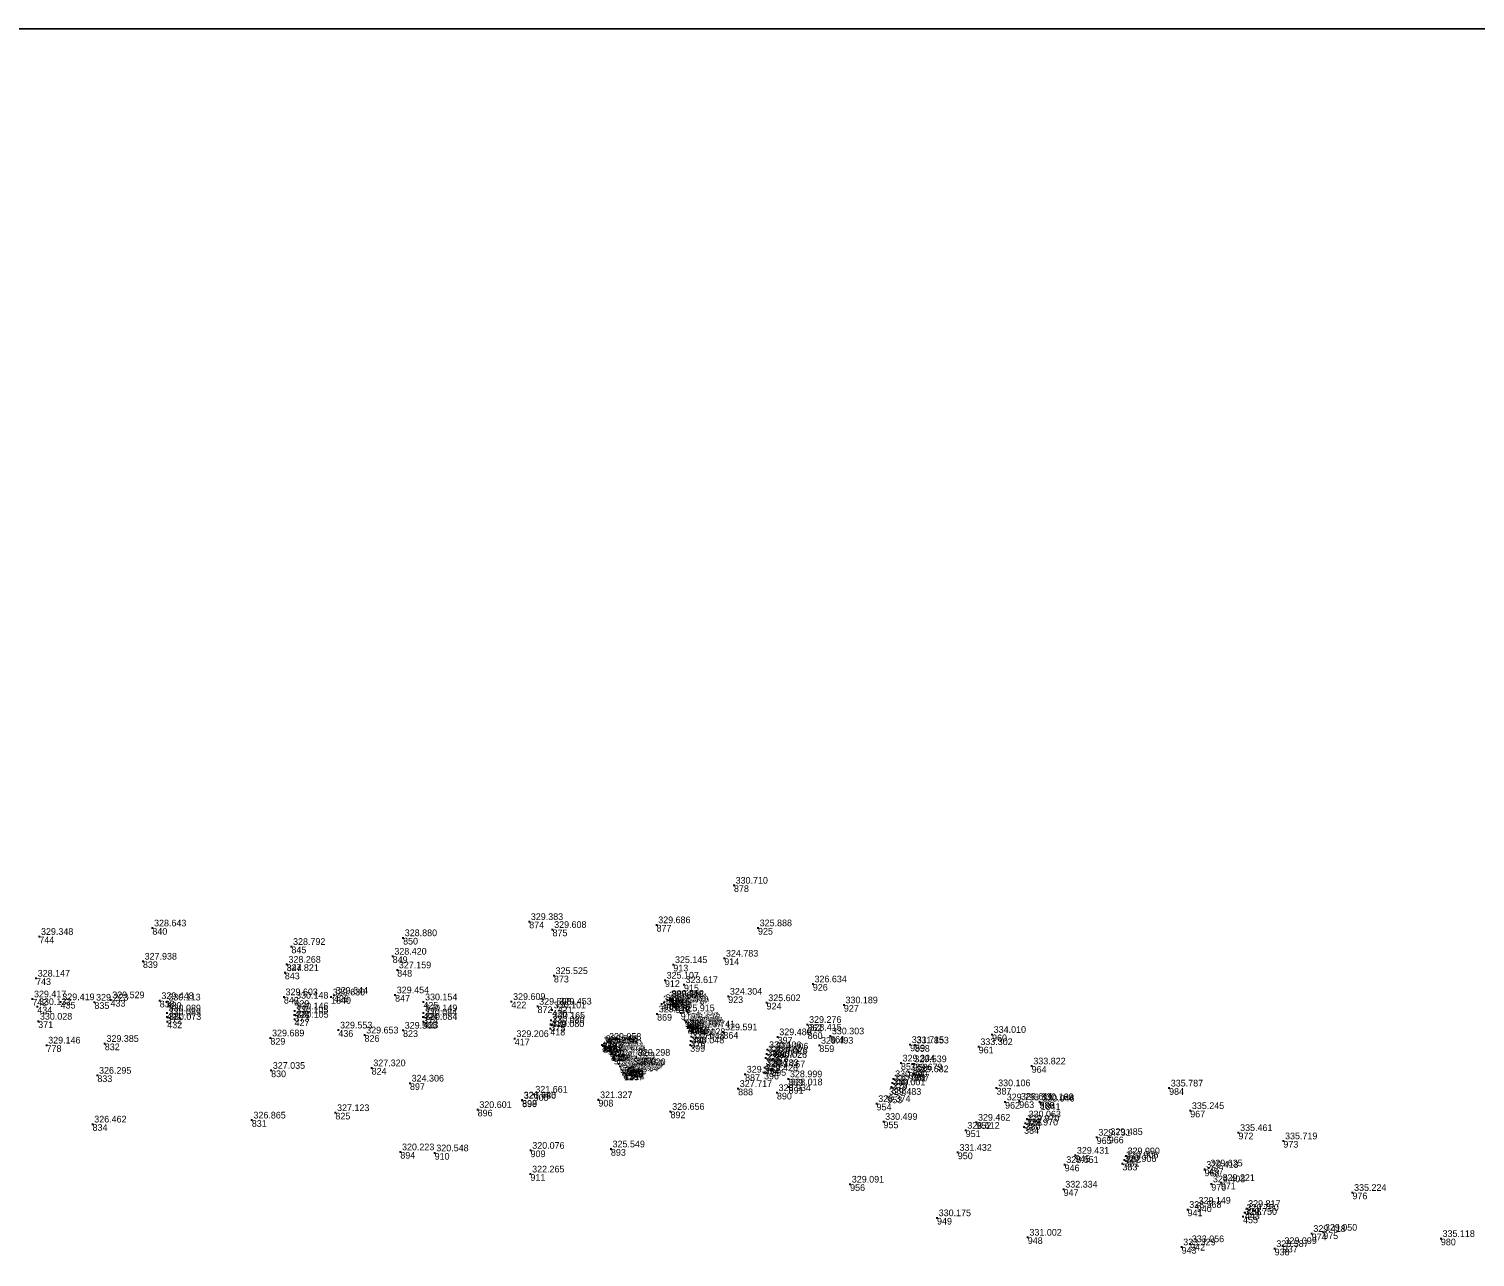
# Model space of a CAD drawing. Extents: x -829398 to -819400, y -1074439 to -1067977.
# Drawn here: x -824398.8 to -824138.9, y -1072420.6 to -1072200 of the extents above; entities that cross this region are included whole.
import ezdxf

# ---------------------------------------------------------------- set-up
doc = ezdxf.new("R2010")
doc.units = 0
for name, color, linetype in [('Vrstva 60', 7, 'Continuous'), ('Vrstva 61', 7, 'Continuous'), ('Čísla bodů_doměření_2012', 7, 'Continuous')]:
    doc.layers.add(name, color=color, linetype=linetype)

# ---------------------------------------------------------------- blocks, each defined once
blk = doc.blocks.new('BOD')
at = {"layer": 'Čísla bodů_doměření_2012'}
for p, q in [((-0.15, 0), (0.15, 0)), ((0, -0.15), (0, 0.15))]:
    blk.add_line(p, q, dxfattribs=at)

msp = doc.modelspace()

# ---------------------------------------------------------------- linework, layer by layer
at = {"layer": 'Vrstva 61'}
msp.add_lwpolyline([(-823900, -1072200), (-824600, -1072200), (-824600, -1072700), (-823900, -1072700)], close=True, dxfattribs=at)

# ---------------------------------------------------------------- block references
at = {"layer": 'Vrstva 60'}
for p in [(-824272.099, -1072353.809), (-824376.595, -1072361.489), (-824308.893, -1072360.335), (-824304.703, -1072361.757), (-824286.008, -1072360.915), (-824267.776, -1072361.462), (-824396.903, -1072363.007), (-824351.615, -1072364.808), (-824331.544, -1072363.244), (-824378.286, -1072367.45), (-824352.442, -1072368.022), (-824333.414, -1072366.558), (-824282.992, -1072368.07), (-824273.838, -1072366.916), (-824397.492, -1072370.507), (-824352.794, -1072369.492), (-824332.605, -1072369.006), (-824304.448, -1072370.054), (-824284.499, -1072370.862), (-824281.078, -1072371.666), (-824257.926, -1072371.536), (-824398.163, -1072374.22), (-824397.269, -1072375.607), (-824393.079, -1072374.743), (-824387.003, -1072374.814), (-824384.105, -1072374.389), (-824375.27, -1072374.541), (-824374.028, -1072374.79), (-824352.968, -1072373.849), (-824351.069, -1072374.456), (-824344.486, -1072373.886), (-824343.959, -1072373.58), (-824332.979, -1072373.507), (-824327.9, -1072374.766), (-824312.083, -1072374.69), (-824307.391, -1072375.557), (-824303.761, -1072375.529), (-824285.105, -1072375.121), (-824284.694, -1072374.887), (-824284.038, -1072374.422), (-824283.611, -1072374.134), (-824283.61, -1072374.326), (-824283.561, -1072374.1), (-824283.561, -1072374.1), (-824283.078, -1072374.736), (-824282.81, -1072375.16), (-824282.591, -1072375.558), (-824282.577, -1072375.553), (-824273.132, -1072373.751), (-824266.233, -1072374.912), (-824252.354, -1072375.306), (-824397.098, -1072378.236), (-824373.979, -1072377.471), (-824373.976, -1072376.755), (-824373.913, -1072378.275), (-824351.067, -1072377.092), (-824351.052, -1072376.369), (-824351.041, -1072377.881), (-824327.941, -1072377.487), (-824327.906, -1072378.274), (-824327.903, -1072376.733), (-824304.948, -1072378.064), (-824304.772, -1072376.203), (-824285.907, -1072376.911), (-824281.664, -1072376.734), (-824280.951, -1072378.046), (-824280.949, -1072378.04), (-824280.65, -1072378.369), (-824343.174, -1072379.818), (-824338.474, -1072380.716), (-824331.551, -1072379.848), (-824305.093, -1072379.572), (-824305.045, -1072378.809), (-824280.401, -1072379.453), (-824280.365, -1072379.138), (-824280.186, -1072378.954), (-824280.099, -1072379.263), (-824280.049, -1072379.229), (-824280.049, -1072379.229), (-824279.751, -1072380.983), (-824278.017, -1072379.613), (-824273.99, -1072380.154), (-824264.247, -1072381.031), (-824258.897, -1072378.814), (-824258.853, -1072380.209), (-824254.807, -1072380.875), (-824225.726, -1072380.61), (-824395.612, -1072382.523), (-824385.143, -1072382.229), (-824355.388, -1072381.234), (-824311.484, -1072381.359), (-824295.803, -1072382.517), (-824295.803, -1072382.517), (-824295.65, -1072382.682), (-824295.489, -1072382.683), (-824295.431, -1072382.263), (-824294.845, -1072381.863), (-824294.746, -1072383.037), (-824294.419, -1072383.46), (-824294.402, -1072383.455), (-824279.955, -1072382.5), (-824279.876, -1072381.743), (-824266.086, -1072383.353), (-824264.837, -1072383.597), (-824256.759, -1072382.56), (-824240.443, -1072382.42), (-824239.6, -1072382.512), (-824228.126, -1072382.802), (-824294.191, -1072384.183), (-824294.191, -1072384.183), (-824294.088, -1072384.115), (-824293.983, -1072384.044), (-824293.718, -1072384.765), (-824292.794, -1072385.929), (-824292.793, -1072385.926), (-824292.424, -1072385.257), (-824289.647, -1072384.723), (-824266.401, -1072384.831), (-824266.235, -1072384.105), (-824265.078, -1072385.102), (-824264.965, -1072384.356), (-824242.095, -1072385.751), (-824239.978, -1072385.879), (-824218.607, -1072386.276), (-824386.477, -1072387.951), (-824355.257, -1072387.066), (-824337.194, -1072386.604), (-824292.586, -1072386.342), (-824292.258, -1072386.903), (-824291.929, -1072387.437), (-824291.887, -1072387.636), (-824291.887, -1072387.636), (-824291.746, -1072387.542), (-824291.169, -1072387.11), (-824291.154, -1072386.913), (-824291.114, -1072386.874), (-824291.05, -1072387.057), (-824290.769, -1072386.639), (-824290.49, -1072386.413), (-824270.098, -1072387.743), (-824266.697, -1072387.473), (-824266.59, -1072386.578), (-824265.405, -1072386.815), (-824262.336, -1072388.581), (-824243.435, -1072388.569), (-824240.725, -1072387.345), (-824239.632, -1072387.677), (-824330.307, -1072389.356), (-824308.086, -1072391.341), (-824271.35, -1072390.319), (-824264.373, -1072391.069), (-824262.282, -1072390.027), (-824243.82, -1072390.038), (-824243.616, -1072389.308), (-824224.928, -1072390.195), (-824193.914, -1072390.243), (-824318.149, -1072394.105), (-824310.167, -1072392.377), (-824310.157, -1072392.452), (-824296.445, -1072392.339), (-824246.473, -1072393.023), (-824244.548, -1072391.742), (-824223.388, -1072392.727), (-824220.842, -1072392.614), (-824217.183, -1072392.691), (-824217.181, -1072392.72), (-824217.005, -1072392.949), (-824358.731, -1072395.988), (-824343.706, -1072394.661), (-824283.502, -1072394.439), (-824245.23, -1072396.232), (-824228.551, -1072396.377), (-824219.722, -1072396.533), (-824219.462, -1072395.805), (-824190.12, -1072394.286), (-824387.335, -1072396.71), (-824230.465, -1072397.828), (-824219.971, -1072397.242), (-824206.925, -1072399.071), (-824204.763, -1072398.95), (-824181.449, -1072398.236), (-824332.039, -1072401.697), (-824325.876, -1072401.877), (-824308.637, -1072401.433), (-824294.204, -1072401.176), (-824231.881, -1072401.798), (-824173.382, -1072399.724), (-824212.686, -1072403.968), (-824210.781, -1072402.317), (-824202.3, -1072403.805), (-824201.948, -1072403.123), (-824201.677, -1072402.412), (-824308.663, -1072405.681), (-824187.536, -1072404.852), (-824186.803, -1072404.594), (-824251.225, -1072407.5), (-824212.864, -1072408.394), (-824186.336, -1072407.444), (-824184.616, -1072407.204), (-824160.977, -1072408.991), (-824190.594, -1072412.037), (-824188.936, -1072411.291), (-824180.009, -1072411.87), (-824235.61, -1072413.54), (-824180.628, -1072413.296), (-824180.309, -1072412.576), (-824219.304, -1072417.027), (-824168.296, -1072416.355), (-824166.22, -1072416.151), (-824145.084, -1072417.267), (-824191.674, -1072418.768), (-824190.133, -1072418.206), (-824174.951, -1072419.07), (-824173.482, -1072418.536)]:
    msp.add_blockref('BOD', p, dxfattribs=at)

# ---------------------------------------------------------------- texts
for s, p in [('878', (-824272.099, -1072355.009)), ('840', (-824376.595, -1072362.689)), ('874', (-824308.893, -1072361.535)), ('875', (-824304.703, -1072362.957)), ('877', (-824286.008, -1072362.115)), ('925', (-824267.776, -1072362.662)), ('744', (-824396.903, -1072364.207)), ('845', (-824351.615, -1072366.008)), ('850', (-824331.544, -1072364.444)), ('839', (-824378.286, -1072368.65)), ('849', (-824333.414, -1072367.758)), ('914', (-824273.838, -1072368.116)), ('743', (-824397.492, -1072371.707)), ('843', (-824352.794, -1072370.692)), ('844', (-824352.442, -1072369.222)), ('848', (-824332.605, -1072370.206)), ('873', (-824304.448, -1072371.254)), ('913', (-824282.992, -1072369.27)), ('912', (-824284.499, -1072372.062)), ('915', (-824281.078, -1072372.866)), ('926', (-824257.926, -1072372.736)), ('742', (-824398.163, -1072375.42)), ('434', (-824397.269, -1072376.807)), ('435', (-824393.079, -1072375.943)), ('835', (-824387.003, -1072376.014)), ('433', (-824384.105, -1072375.589)), ('838', (-824375.27, -1072375.741)), ('430', (-824374.028, -1072375.99)), ('842', (-824352.968, -1072375.049)), ('429', (-824351.069, -1072375.656)), ('1840', (-824344.486, -1072375.086)), ('426', (-824343.959, -1072374.78)), ('847', (-824332.979, -1072374.707)), ('425', (-824327.9, -1072375.966)), ('422', (-824312.083, -1072375.89)), ('872', (-824307.391, -1072376.757)), ('421', (-824303.761, -1072376.729)), ('408', (-824285.105, -1072376.321)), ('407', (-824284.694, -1072376.087)), ('403', (-824284.038, -1072375.622)), ('402', (-824283.61, -1072375.526)), ('404', (-824283.561, -1072375.3)), ('1316', (-824283.611, -1072375.334)), ('1315', (-824283.561, -1072375.3)), ('868', (-824283.078, -1072375.936)), ('916', (-824282.81, -1072376.36)), ('917', (-824282.591, -1072376.758)), ('918', (-824282.577, -1072376.753)), ('923', (-824273.132, -1072374.951)), ('924', (-824266.233, -1072376.112)), ('927', (-824252.354, -1072376.506)), ('371', (-824397.098, -1072379.436)), ('431', (-824373.976, -1072377.955)), ('372', (-824373.979, -1072378.671)), ('432', (-824373.913, -1072379.475)), ('428', (-824351.052, -1072377.569)), ('373', (-824351.067, -1072378.292)), ('427', (-824351.041, -1072379.081)), ('374', (-824327.941, -1072378.687)), ('423', (-824327.906, -1072379.474)), ('424', (-824327.903, -1072377.933)), ('419', (-824304.948, -1072379.264)), ('420', (-824304.772, -1072377.403)), ('869', (-824285.907, -1072378.111)), ('919', (-824281.664, -1072377.934)), ('920', (-824280.951, -1072379.246)), ('921', (-824280.949, -1072379.24)), ('922', (-824280.65, -1072379.569)), ('436', (-824343.174, -1072381.018)), ('826', (-824338.474, -1072381.916)), ('823', (-824331.551, -1072381.048)), ('418', (-824305.093, -1072380.772)), ('375', (-824305.045, -1072380.009)), ('406', (-824280.401, -1072380.653)), ('401', (-824280.365, -1072380.338)), ('867', (-824280.186, -1072380.154)), ('405', (-824280.049, -1072380.429)), ('1318', (-824280.099, -1072380.463)), ('1317', (-824280.049, -1072380.429)), ('400', (-824278.017, -1072380.813)), ('864', (-824273.99, -1072381.354)), ('862', (-824258.897, -1072380.014)), ('860', (-824258.853, -1072381.409)), ('861', (-824254.807, -1072382.075)), ('960', (-824225.726, -1072381.81)), ('778', (-824395.612, -1072383.723)), ('832', (-824385.143, -1072383.429)), ('829', (-824355.388, -1072382.434)), ('417', (-824311.484, -1072382.559)), ('412', (-824295.803, -1072383.717)), ('1311', (-824295.803, -1072383.717)), ('885', (-824295.65, -1072383.882)), ('416', (-824295.489, -1072383.883)), ('1312', (-824295.431, -1072383.463)), ('413', (-824294.845, -1072383.063)), ('901', (-824294.746, -1072384.237)), ('902', (-824294.419, -1072384.66)), ('903', (-824294.402, -1072384.655)), ('399', (-824279.955, -1072383.7)), ('376', (-824279.876, -1072382.943)), ('398', (-824279.751, -1072382.183)), ('393', (-824266.086, -1072384.553)), ('397', (-824264.247, -1072382.231)), ('859', (-824256.759, -1072383.76)), ('959', (-824240.443, -1072383.62)), ('858', (-824239.6, -1072383.712)), ('961', (-824228.126, -1072384.002)), ('411', (-824294.191, -1072385.383)), ('1309', (-824294.191, -1072385.383)), ('415', (-824294.088, -1072385.315)), ('1310', (-824293.983, -1072385.244)), ('904', (-824293.718, -1072385.965)), ('905', (-824292.794, -1072387.129)), ('906', (-824292.793, -1072387.126)), ('437', (-824292.424, -1072386.457)), ('1290', (-824289.647, -1072385.923)), ('392', (-824266.401, -1072386.031)), ('377', (-824266.235, -1072385.305)), ('391', (-824265.078, -1072386.302)), ('378', (-824264.965, -1072385.556)), ('390', (-824264.837, -1072384.797)), ('857', (-824242.095, -1072386.951)), ('958', (-824239.978, -1072387.079)), ('833', (-824386.477, -1072389.151)), ('830', (-824355.257, -1072388.266)), ('824', (-824337.194, -1072387.804)), ('907', (-824292.586, -1072387.542)), ('895', (-824292.258, -1072388.103)), ('414', (-824291.929, -1072388.637)), ('410', (-824291.887, -1072388.836)), ('1307', (-824291.887, -1072388.836)), ('1314', (-824291.746, -1072388.742)), ('409', (-824291.169, -1072388.31)), ('439', (-824291.154, -1072388.113)), ('440', (-824291.114, -1072388.074)), ('438', (-824291.05, -1072388.257)), ('441', (-824290.769, -1072387.839)), ('442', (-824290.49, -1072387.613)), ('887', (-824270.098, -1072388.943)), ('396', (-824266.697, -1072388.673)), ('394', (-824266.59, -1072387.778)), ('395', (-824265.405, -1072388.015)), ('889', (-824262.336, -1072389.781)), ('389', (-824243.435, -1072389.769)), ('856', (-824240.725, -1072388.545)), ('957', (-824239.632, -1072388.877)), ('964', (-824218.607, -1072387.476)), ('897', (-824330.307, -1072390.556)), ('900', (-824308.086, -1072392.541)), ('888', (-824271.35, -1072391.519)), ('890', (-824264.373, -1072392.269)), ('891', (-824262.282, -1072391.227)), ('388', (-824243.82, -1072391.238)), ('379', (-824243.616, -1072390.508)), ('387', (-824224.928, -1072391.395)), ('984', (-824193.914, -1072391.443)), ('898', (-824310.167, -1072393.577)), ('899', (-824310.157, -1072393.652)), ('908', (-824296.445, -1072393.539)), ('954', (-824246.473, -1072394.223)), ('953', (-824244.548, -1072392.942)), ('962', (-824223.388, -1072393.927)), ('963', (-824220.842, -1072393.814)), ('386', (-824217.183, -1072393.891)), ('983', (-824217.181, -1072393.92)), ('1841', (-824217.005, -1072394.149)), ('831', (-824358.731, -1072397.188)), ('825', (-824343.706, -1072395.861)), ('896', (-824318.149, -1072395.305)), ('892', (-824283.502, -1072395.639)), ('955', (-824245.23, -1072397.432)), ('952', (-824228.551, -1072397.577)), ('380', (-824219.722, -1072397.733)), ('385', (-824219.462, -1072397.005)), ('967', (-824190.12, -1072395.486)), ('834', (-824387.335, -1072397.91)), ('951', (-824230.465, -1072399.028)), ('384', (-824219.971, -1072398.442)), ('965', (-824206.925, -1072400.271)), ('966', (-824204.763, -1072400.15)), ('972', (-824181.449, -1072399.436)), ('894', (-824332.039, -1072402.897)), ('909', (-824308.637, -1072402.633)), ('893', (-824294.204, -1072402.376)), ('973', (-824173.382, -1072400.924)), ('910', (-824325.876, -1072403.077)), ('950', (-824231.881, -1072402.998)), ('946', (-824212.686, -1072405.168)), ('945', (-824210.781, -1072403.517)), ('383', (-824202.3, -1072405.005)), ('381', (-824201.948, -1072404.323)), ('382', (-824201.677, -1072403.612)), ('911', (-824308.663, -1072406.881)), ('968', (-824187.536, -1072406.052)), ('457', (-824186.803, -1072405.794)), ('956', (-824251.225, -1072408.7)), ('947', (-824212.864, -1072409.594)), ('970', (-824186.336, -1072408.644)), ('971', (-824184.616, -1072408.404)), ('976', (-824160.977, -1072410.191)), ('941', (-824190.594, -1072413.237)), ('940', (-824188.936, -1072412.491)), ('456', (-824180.009, -1072413.07)), ('949', (-824235.61, -1072414.74)), ('455', (-824180.628, -1072414.496)), ('443', (-824180.309, -1072413.776)), ('948', (-824219.304, -1072418.227)), ('974', (-824168.296, -1072417.555)), ('975', (-824166.22, -1072417.351)), ('980', (-824145.084, -1072418.467)), ('943', (-824191.674, -1072419.968)), ('942', (-824190.133, -1072419.406)), ('938', (-824174.951, -1072420.27)), ('937', (-824173.482, -1072419.736))]:
    msp.add_text(s, height=1.2, dxfattribs=at).set_placement(p)
at = {"layer": 'Vrstva 61'}
for s, p in [('330.710', (-824271.799, -1072353.509)), ('328.643', (-824376.295, -1072361.189)), ('329.383', (-824308.593, -1072360.035)), ('329.686', (-824285.708, -1072360.615)), ('325.888', (-824267.476, -1072361.162)), ('329.348', (-824396.603, -1072362.707)), ('328.880', (-824331.244, -1072362.944)), ('329.608', (-824304.403, -1072361.457)), ('328.792', (-824351.315, -1072364.508)), ('328.420', (-824333.114, -1072366.258)), ('327.938', (-824377.986, -1072367.15)), ('328.268', (-824352.142, -1072367.722)), ('327.159', (-824332.305, -1072368.706)), ('325.145', (-824282.692, -1072367.77)), ('324.783', (-824273.538, -1072366.616)), ('328.147', (-824397.192, -1072370.207)), ('327.821', (-824352.494, -1072369.192)), ('325.525', (-824304.148, -1072369.754)), ('325.107', (-824284.199, -1072370.562)), ('323.617', (-824280.778, -1072371.366)), ('326.634', (-824257.626, -1072371.236)), ('329.417', (-824397.863, -1072373.92)), ('329.529', (-824383.805, -1072374.089)), ('329.448', (-824374.97, -1072374.241)), ('329.603', (-824352.668, -1072373.549)), ('330.148', (-824350.769, -1072374.156)), ('329.630', (-824344.186, -1072373.586)), ('329.644', (-824343.659, -1072373.28)), ('329.454', (-824332.679, -1072373.207)), ('329.658', (-824283.738, -1072374.122)), ('329.512', (-824283.311, -1072373.834)), ('329.688', (-824283.31, -1072374.026)), ('329.642', (-824283.261, -1072373.8)), ('329.512', (-824283.261, -1072373.8)), ('324.304', (-824272.832, -1072373.451)), ('330.132', (-824396.969, -1072375.307)), ('329.419', (-824392.779, -1072374.443)), ('329.223', (-824386.703, -1072374.514)), ('330.113', (-824373.728, -1072374.49)), ('330.089', (-824373.676, -1072376.455)), ('330.105', (-824350.767, -1072376.792)), ('330.146', (-824350.752, -1072376.069)), ('330.149', (-824327.603, -1072376.433)), ('330.154', (-824327.6, -1072374.466)), ('329.609', (-824311.783, -1072374.39)), ('329.598', (-824307.091, -1072375.257)), ('330.101', (-824304.472, -1072375.903)), ('329.453', (-824303.461, -1072375.229)), ('329.472', (-824285.607, -1072376.611)), ('327.961', (-824284.805, -1072374.821)), ('328.927', (-824284.394, -1072374.587)), ('326.654', (-824282.778, -1072374.436)), ('322.840', (-824282.51, -1072374.86)), ('322.806', (-824282.291, -1072375.258)), ('324.378', (-824282.277, -1072375.253)), ('325.915', (-824281.364, -1072376.434)), ('325.602', (-824265.933, -1072374.612)), ('330.189', (-824252.054, -1072375.006)), ('330.028', (-824396.798, -1072377.936)), ('330.089', (-824373.679, -1072377.171)), ('330.073', (-824373.613, -1072377.975)), ('330.105', (-824350.741, -1072377.581)), ('329.553', (-824342.874, -1072379.518)), ('329.566', (-824331.251, -1072379.548)), ('330.084', (-824327.641, -1072377.187)), ('330.084', (-824327.606, -1072377.974)), ('330.080', (-824304.793, -1072379.272)), ('330.080', (-824304.745, -1072378.509)), ('330.165', (-824304.648, -1072377.764)), ('324.352', (-824280.651, -1072377.746)), ('322.781', (-824280.649, -1072377.74)), ('322.978', (-824280.35, -1072378.069)), ('329.707', (-824280.101, -1072379.153)), ('329.727', (-824280.065, -1072378.838)), ('329.074', (-824279.886, -1072378.654)), ('329.508', (-824279.799, -1072378.963)), ('329.638', (-824279.749, -1072378.929)), ('329.508', (-824279.749, -1072378.929)), ('329.741', (-824277.717, -1072379.313)), ('329.276', (-824258.597, -1072378.514)), ('329.385', (-824384.843, -1072381.929)), ('329.689', (-824355.088, -1072380.934)), ('329.653', (-824338.174, -1072380.416)), ('329.206', (-824311.184, -1072381.059)), ('329.760', (-824295.131, -1072381.963)), ('329.958', (-824294.545, -1072381.563)), ('330.048', (-824279.576, -1072381.443)), ('330.128', (-824279.451, -1072380.683)), ('329.591', (-824273.69, -1072379.854)), ('329.489', (-824263.947, -1072380.731)), ('328.415', (-824258.553, -1072379.909)), ('330.303', (-824254.507, -1072380.575)), ('331.715', (-824240.143, -1072382.12)), ('334.010', (-824225.426, -1072380.31)), ('329.146', (-824395.312, -1072382.223)), ('329.962', (-824295.503, -1072382.217)), ('329.762', (-824295.503, -1072382.217)), ('329.436', (-824295.35, -1072382.382)), ('330.008', (-824295.189, -1072382.383)), ('322.233', (-824294.446, -1072382.737)), ('322.183', (-824294.119, -1072383.16)), ('324.054', (-824294.102, -1072383.155)), ('329.974', (-824293.891, -1072383.883)), ('329.774', (-824293.891, -1072383.883)), ('329.997', (-824293.788, -1072383.815)), ('329.774', (-824293.683, -1072383.744)), ('325.881', (-824293.418, -1072384.465)), ('329.298', (-824289.347, -1072384.423)), ('330.048', (-824279.655, -1072382.2)), ('330.027', (-824266.101, -1072384.531)), ('330.027', (-824265.935, -1072383.805)), ('330.106', (-824265.786, -1072383.053)), ('330.026', (-824264.665, -1072384.056)), ('330.106', (-824264.537, -1072383.297)), ('329.493', (-824256.459, -1072382.26)), ('331.853', (-824239.3, -1072382.212)), ('333.302', (-824227.826, -1072382.502)), ('327.035', (-824354.957, -1072386.766)), ('327.320', (-824336.894, -1072386.304)), ('324.338', (-824292.494, -1072385.629)), ('321.989', (-824292.493, -1072385.626)), ('321.949', (-824292.286, -1072386.042)), ('329.823', (-824292.124, -1072384.957)), ('326.239', (-824291.958, -1072386.603)), ('330.014', (-824291.629, -1072387.137)), ('329.984', (-824291.587, -1072387.336)), ('329.784', (-824291.587, -1072387.336)), ('329.784', (-824291.446, -1072387.242)), ('329.993', (-824290.869, -1072386.81)), ('329.490', (-824290.854, -1072386.613)), ('329.213', (-824290.814, -1072386.574)), ('329.489', (-824290.75, -1072386.757)), ('328.860', (-824290.469, -1072386.339)), ('328.020', (-824290.19, -1072386.113)), ('329.426', (-824266.397, -1072387.173)), ('329.783', (-824266.29, -1072386.278)), ('329.767', (-824265.105, -1072386.515)), ('330.026', (-824264.778, -1072384.802)), ('329.334', (-824241.795, -1072385.451)), ('329.679', (-824240.425, -1072387.045)), ('329.539', (-824239.678, -1072385.579)), ('329.682', (-824239.332, -1072387.377)), ('333.822', (-824218.307, -1072385.976)), ('326.295', (-824386.177, -1072387.651)), ('324.306', (-824330.007, -1072389.056)), ('329.371', (-824269.798, -1072387.443)), ('328.999', (-824262.036, -1072388.281)), ('328.018', (-824261.982, -1072389.727)), ('330.001', (-824243.52, -1072389.738)), ('330.001', (-824243.316, -1072389.008)), ('330.090', (-824243.135, -1072388.269)), ('330.106', (-824224.628, -1072389.895)), ('335.787', (-824193.614, -1072389.943)), ('321.646', (-824309.867, -1072392.077)), ('320.780', (-824309.857, -1072392.152)), ('321.661', (-824307.786, -1072391.041)), ('321.327', (-824296.145, -1072392.039)), ('327.717', (-824271.05, -1072390.019)), ('328.934', (-824264.073, -1072390.769)), ('329.483', (-824244.248, -1072391.442)), ('329.793', (-824223.088, -1072392.427)), ('329.611', (-824220.542, -1072392.314)), ('330.160', (-824216.883, -1072392.391)), ('330.133', (-824216.881, -1072392.42)), ('327.123', (-824343.406, -1072394.361)), ('320.601', (-824317.849, -1072393.805)), ('326.656', (-824283.202, -1072394.139)), ('328.374', (-824246.173, -1072392.723)), ('330.046', (-824216.705, -1072392.649)), ('335.245', (-824189.82, -1072393.986)), ('326.462', (-824387.035, -1072396.41)), ('326.865', (-824358.431, -1072395.688)), ('330.499', (-824244.93, -1072395.932)), ('328.612', (-824230.165, -1072397.528)), ('329.462', (-824228.251, -1072396.077)), ('329.970', (-824219.671, -1072396.942)), ('329.970', (-824219.422, -1072396.233)), ('330.063', (-824219.162, -1072395.505)), ('329.731', (-824206.625, -1072398.771)), ('329.485', (-824204.463, -1072398.65)), ('335.461', (-824181.149, -1072397.936)), ('335.719', (-824173.082, -1072399.424)), ('320.223', (-824331.739, -1072401.397)), ('320.548', (-824325.576, -1072401.577)), ('320.076', (-824308.337, -1072401.133)), ('325.549', (-824293.904, -1072400.876)), ('331.432', (-824231.581, -1072401.498)), ('329.431', (-824210.481, -1072402.017)), ('329.906', (-824201.648, -1072402.823)), ('329.990', (-824201.377, -1072402.112)), ('322.265', (-824308.363, -1072405.381)), ('328.551', (-824212.386, -1072403.668)), ('329.906', (-824202, -1072403.505)), ('329.413', (-824187.236, -1072404.552)), ('329.625', (-824186.503, -1072404.294)), ('329.091', (-824250.925, -1072407.2)), ('332.334', (-824212.564, -1072408.094)), ('329.403', (-824186.036, -1072407.144)), ('329.221', (-824184.316, -1072406.904)), ('335.224', (-824160.677, -1072408.691)), ('330.175', (-824235.31, -1072413.24)), ('328.568', (-824190.294, -1072411.737)), ('329.149', (-824188.636, -1072410.991)), ('329.750', (-824180.328, -1072412.996)), ('329.750', (-824180.009, -1072412.276)), ('329.817', (-824179.709, -1072411.57)), ('329.050', (-824165.92, -1072415.851)), ('331.002', (-824219.004, -1072416.727)), ('333.329', (-824191.374, -1072418.468)), ('333.056', (-824189.833, -1072417.906)), ('329.099', (-824173.182, -1072418.236)), ('329.418', (-824167.996, -1072416.055)), ('335.118', (-824144.784, -1072416.967)), ('328.587', (-824174.651, -1072418.77))]:
    msp.add_text(s, height=1.2, dxfattribs=at).set_placement(p)

doc.saveas('drawing.dxf')
